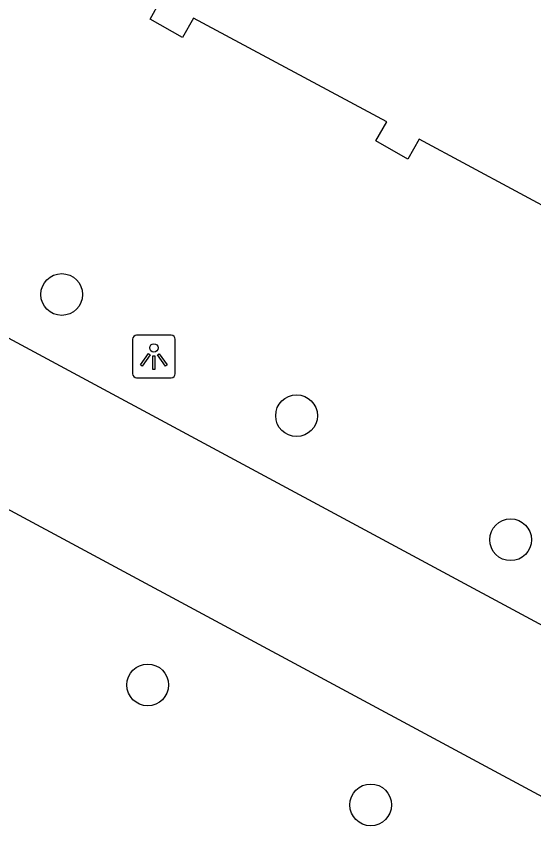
# Model space of a CAD drawing. Extents: x 159489 to 160304, y 383826 to 384530.
# Drawn here: x 159597.58 to 159609.7, y 384312.2 to 384331.3 of the extents above; entities that cross this region are included whole.
import ezdxf

# ---------------------------------------------------------------- set-up
doc = ezdxf.new("R2010")
doc.units = 0
for name, color, linetype in [('IMGEO_Boom', 7, 'Continuous'), ('IMGEO_Lichtpunt', 7, 'Continuous'), ('IMGEO_Pand', 7, 'Continuous'), ('IMGEO_Rijbaan_lokaal_gesloten', 7, 'Continuous')]:
    doc.layers.add(name, color=color, linetype=linetype)

msp = doc.modelspace()

# ---------------------------------------------------------------- linework, layer by layer
at = {"layer": 'IMGEO_Boom'}
for centre in [(159598.646, 384324.787), (159604.147, 384321.949), (159609.161, 384319.042), (159600.659, 384315.641), (159605.883, 384312.832)]:
    msp.add_circle(centre, 0.489, dxfattribs=at)
at = {"layer": 'IMGEO_Lichtpunt'}
for p, q in [((159600.307, 384323.738), (159600.307, 384322.931)), ((159600.307, 384323.738), (159600.307, 384322.931)), ((159601.209, 384323.833), (159600.401, 384323.833)), ((159601.209, 384323.833), (159600.401, 384323.833)), ((159601.303, 384322.931), (159601.303, 384323.738)), ((159601.303, 384322.931), (159601.303, 384323.738)), ((159600.401, 384322.837), (159601.209, 384322.837)), ((159600.401, 384322.837), (159601.209, 384322.837))]:
    msp.add_line(p, q, dxfattribs=at)
for points in [[(159600.681, 384323.402), (159600.72, 384323.374), (159600.532, 384323.112), (159600.494, 384323.139), (159600.681, 384323.402)], [(159600.783, 384323.354), (159600.83, 384323.354), (159600.83, 384323.032), (159600.783, 384323.032), (159600.783, 384323.354)], [(159600.893, 384323.374), (159600.931, 384323.401), (159601.118, 384323.139), (159601.079, 384323.111), (159600.893, 384323.374)]]:
    msp.add_lwpolyline(points, dxfattribs=at)
msp.add_circle((159600.806, 384323.536), 0.0994, dxfattribs=at)
for centre, start, end in [((159600.401, 384323.738), 90, 180), ((159600.401, 384323.738), 90, 180), ((159601.209, 384323.738), 0, 90), ((159601.209, 384323.738), 0, 90), ((159600.401, 384322.931), 180, 270), ((159600.401, 384322.931), 180, 270), ((159601.209, 384322.931), 270, 0), ((159601.209, 384322.931), 270, 360)]:
    msp.add_arc(centre, 0.0946, start, end, dxfattribs=at)
at = {"layer": 'IMGEO_Pand'}
msp.add_lwpolyline([(159611.548, 384325.993), (159607.018, 384328.423), (159606.754, 384327.961), (159606.007, 384328.388), (159606.259, 384328.83), (159601.731, 384331.259), (159601.475, 384330.807), (159600.717, 384331.236), (159600.961, 384331.672), (159596.449, 384334.092), (159596.199, 384333.657), (159595.446, 384334.089), (159595.684, 384334.503), (159591.162, 384336.929), (159590.921, 384336.498), (159589.25, 384337.446)], dxfattribs=at)
at = {"layer": 'IMGEO_Rijbaan_lokaal_gesloten'}
for points in [[(159577.41, 384334.529), (159660.257, 384289.932)], [(159648.201, 384292.407), (159580.7, 384328.729)]]:
    msp.add_lwpolyline(points, dxfattribs=at)

doc.saveas('drawing.dxf')
